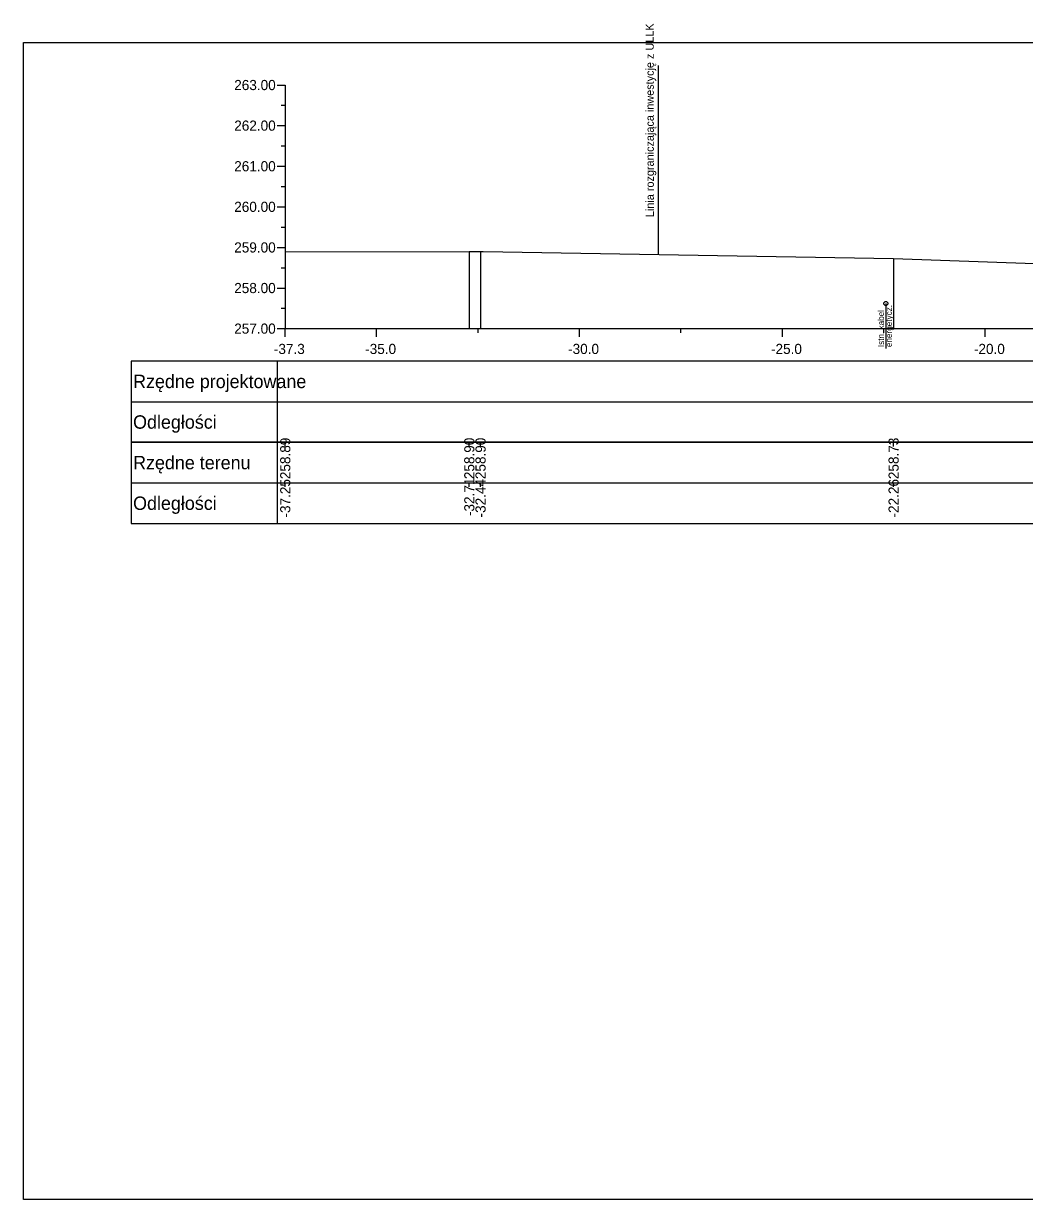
# Model space of a CAD drawing. Extents: x 6516023 to 6560129, y 5513077 to 5529206.
# Drawn here: x 6516907.01 to 6516931.68, y 5514451.16 to 5514480.12 of the extents above; entities that cross this region are included whole.
import ezdxf

# ---------------------------------------------------------------- set-up
doc = ezdxf.new("R2010")
doc.units = 0
for name, color, linetype in [('TOR_PRZEK_P-kable', 7, 'Continuous'), ('TOR_PRZEK_P-tabelka istniejace', 7, 'Continuous'), ('TOR_PRZEK_P-tabelka projektowane', 7, 'Continuous'), ('TOR_PRZEK_P-teren istniejacy', 7, 'Continuous'), ('TOR_PRZEK_P-uklad odniesienia', 7, 'Continuous'), ('TOR_PS_T-granica PKP-projektowana', 7, 'Continuous'), ('TOR_RAMKI-ramka+tabelka 1', 7, 'Continuous')]:
    doc.layers.add(name, color=color, linetype=linetype)

msp = doc.modelspace()

# ---------------------------------------------------------------- linework, layer by layer
at = {"layer": 'TOR_PRZEK_P-kable'}
msp.add_line((6516928.262, 5514473.224), (6516928.262, 5514472.115), dxfattribs=at)
msp.add_circle((6516928.262, 5514473.224), 0.05, dxfattribs=at)
at = {"layer": 'TOR_PRZEK_P-tabelka istniejace'}
for p, q in [((6516909.663, 5514469.806), (6516909.663, 5514467.806)), ((6516913.263, 5514469.806), (6516913.263, 5514467.806)), ((6516913.463, 5514469.706), (6516913.463, 5514469.806)), ((6516917.998, 5514469.706), (6516917.998, 5514469.806)), ((6516918.275, 5514469.706), (6516918.275, 5514469.806)), ((6516928.453, 5514469.706), (6516928.453, 5514469.806)), ((6516909.663, 5514468.806), (6516993.463, 5514468.806)), ((6516913.463, 5514468.706), (6516913.463, 5514468.806)), ((6516917.998, 5514468.706), (6516917.998, 5514468.806)), ((6516918.275, 5514468.706), (6516918.275, 5514468.806)), ((6516928.453, 5514468.706), (6516928.453, 5514468.806))]:
    msp.add_line(p, q, dxfattribs=at)
for points in [[(6516913.463, 5514474.494), (6516913.463, 5514472.806), (6516913.463, 5514472.676), (6516913.463, 5514472.606)], [(6516917.998, 5514474.505), (6516917.998, 5514472.806), (6516917.998, 5514472.676), (6516917.998, 5514472.606)], [(6516918.275, 5514474.506), (6516918.275, 5514472.806), (6516918.275, 5514472.676), (6516918.275, 5514472.606)], [(6516928.453, 5514474.334), (6516928.453, 5514472.806), (6516928.453, 5514472.676), (6516928.453, 5514472.606)]]:
    msp.add_lwpolyline(points, dxfattribs=at)
msp.add_lwpolyline([(6516909.663, 5514469.806), (6516909.663, 5514467.806), (6516993.463, 5514467.806), (6516993.463, 5514469.806)], close=True, dxfattribs=at)
at = {"layer": 'TOR_PRZEK_P-tabelka projektowane'}
for p, q in [((6516909.663, 5514471.806), (6516909.663, 5514469.806)), ((6516913.263, 5514471.806), (6516913.263, 5514469.806)), ((6516909.663, 5514470.806), (6516993.463, 5514470.806))]:
    msp.add_line(p, q, dxfattribs=at)
msp.add_lwpolyline([(6516909.663, 5514471.806), (6516909.663, 5514469.806), (6516993.463, 5514469.806), (6516993.463, 5514471.806)], close=True, dxfattribs=at)
at = {"layer": 'TOR_PRZEK_P-teren istniejacy'}
msp.add_lwpolyline([(6516913.463, 5514474.494), (6516917.998, 5514474.505), (6516918.275, 5514474.506), (6516918.339, 5514474.503), (6516928.453, 5514474.334), (6516933.079, 5514474.173)], dxfattribs=at)
at = {"layer": 'TOR_PRZEK_P-uklad odniesienia'}
for p, q in [((6516913.263, 5514478.606), (6516913.463, 5514478.606)), ((6516913.463, 5514478.606), (6516913.463, 5514472.606)), ((6516913.363, 5514478.106), (6516913.463, 5514478.106)), ((6516913.263, 5514477.606), (6516913.463, 5514477.606)), ((6516913.363, 5514477.106), (6516913.463, 5514477.106)), ((6516913.263, 5514476.606), (6516913.463, 5514476.606)), ((6516913.363, 5514476.106), (6516913.463, 5514476.106)), ((6516913.263, 5514475.606), (6516913.463, 5514475.606)), ((6516913.363, 5514475.106), (6516913.463, 5514475.106)), ((6516913.263, 5514474.606), (6516913.463, 5514474.606)), ((6516913.363, 5514474.106), (6516913.463, 5514474.106)), ((6516913.263, 5514473.606), (6516913.463, 5514473.606)), ((6516913.363, 5514473.106), (6516913.463, 5514473.106)), ((6516913.263, 5514472.606), (6516913.463, 5514472.606)), ((6516913.463, 5514472.606), (6516993.463, 5514472.606)), ((6516913.463, 5514472.506), (6516913.463, 5514472.606)), ((6516913.463, 5514472.406), (6516913.463, 5514472.606)), ((6516915.713, 5514472.406), (6516915.713, 5514472.606)), ((6516918.213, 5514472.506), (6516918.213, 5514472.606)), ((6516920.713, 5514472.406), (6516920.713, 5514472.606)), ((6516923.213, 5514472.506), (6516923.213, 5514472.606)), ((6516925.713, 5514472.406), (6516925.713, 5514472.606)), ((6516928.213, 5514472.506), (6516928.213, 5514472.606)), ((6516930.713, 5514472.406), (6516930.713, 5514472.606))]:
    msp.add_line(p, q, dxfattribs=at)
at = {"layer": 'TOR_PS_T-granica PKP-projektowana'}
msp.add_line((6516922.657, 5514474.431), (6516922.657, 5514479.088), dxfattribs=at)
at = {"layer": 'TOR_RAMKI-ramka+tabelka 1'}
msp.add_lwpolyline([(6516907.013, 5514479.656), (6517154.513, 5514479.656), (6517154.513, 5514451.156), (6516907.013, 5514451.156)], close=True, dxfattribs=at)

# ---------------------------------------------------------------- texts
at = {"layer": 'TOR_PRZEK_P-kable'}
for s, p in [('Istn. kabel', (6516928.217, 5514472.151)), ('energetycz.', (6516928.411, 5514472.151))]:
    msp.add_text(s, height=0.14999, rotation=90.0511, dxfattribs=at).set_placement(p)
at = {"layer": 'TOR_PRZEK_P-tabelka istniejace'}
for s, p in [('258.89', (6516913.588, 5514468.898)), ('258.90', (6516918.123, 5514468.898)), ('258.90', (6516918.4, 5514468.898)), ('258.73', (6516928.578, 5514468.898)), ('-32.71', (6516918.123, 5514467.989)), ('-37.25', (6516913.588, 5514467.953)), ('-32.44', (6516918.4, 5514467.955)), ('-22.26', (6516928.578, 5514467.954))]:
    msp.add_text(s, height=0.25, rotation=90, dxfattribs=at).set_placement(p)
for s, p in [('Rzędne terenu', (6516909.713, 5514469.141)), ('Odległości', (6516909.713, 5514468.141))]:
    msp.add_text(s, height=0.33, dxfattribs=at).set_placement(p)
at = {"layer": 'TOR_PRZEK_P-tabelka projektowane'}
for s, p in [('Rzędne projektowane', (6516909.713, 5514471.141)), ('Odległości', (6516909.713, 5514470.141))]:
    msp.add_text(s, height=0.33, dxfattribs=at).set_placement(p)
at = {"layer": 'TOR_PRZEK_P-uklad odniesienia'}
for s, height, p in [('263.00', 0.25, (6516912.205, 5514478.481)), ('262.00', 0.25, (6516912.205, 5514477.481)), ('261.00', 0.25, (6516912.205, 5514476.481)), ('260.00', 0.25, (6516912.205, 5514475.481)), ('259.00', 0.25, (6516912.205, 5514474.481)), ('258.00', 0.25, (6516912.205, 5514473.481)), ('257.00', 0.25, (6516912.205, 5514472.481)), ('-', 0.0001, (6516913.463, 5514472.606)), ('-37.3', 0.25, (6516913.182, 5514471.981)), ('-35.0', 0.25, (6516915.432, 5514471.981)), ('-30.0', 0.25, (6516920.432, 5514471.981)), ('-25.0', 0.25, (6516925.432, 5514471.981)), ('-20.0', 0.25, (6516930.432, 5514471.981))]:
    msp.add_text(s, height=height, dxfattribs=at).set_placement(p)
at = {"layer": 'TOR_PS_T-granica PKP-projektowana'}
msp.add_text('Linia rozgraniczająca inwestycję z ULLK', height=0.2, rotation=90.0511, dxfattribs=at).set_placement((6516922.546, 5514475.352))

doc.saveas('drawing.dxf')
